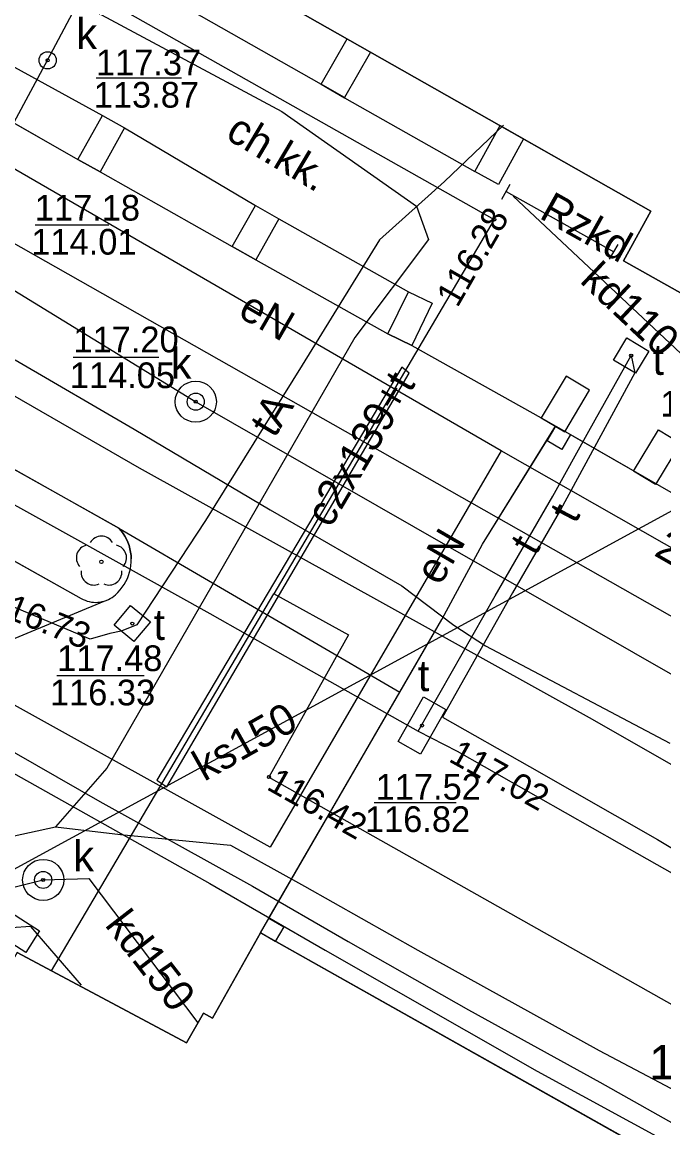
# Model space of a CAD drawing. Extents: x 6434771 to 6436222, y 5663454 to 5664782.
# Drawn here: x 6435408.05 to 6435426.76, y 5664008.45 to 5664040.71 of the extents above; entities that cross this region are included whole.
import ezdxf

# ---------------------------------------------------------------- set-up
doc = ezdxf.new("R2010")
doc.units = 0
for name, color, linetype in [('Warstwa 1', 7, 'Continuous'), ('Warstwa 10', 7, 'Continuous'), ('Warstwa 11', 7, 'Continuous'), ('Warstwa 12', 7, 'Continuous'), ('Warstwa 13', 7, 'Continuous'), ('Warstwa 14', 7, 'Continuous'), ('Warstwa 15', 7, 'Continuous'), ('Warstwa 20', 7, 'Continuous'), ('Warstwa 25', 7, 'Continuous'), ('Warstwa 33', 7, 'Continuous'), ('Warstwa 4', 7, 'Continuous'), ('Warstwa 5', 7, 'Continuous'), ('Warstwa 6', 7, 'Continuous'), ('Warstwa 7', 7, 'Continuous'), ('Warstwa 8', 7, 'Continuous'), ('Warstwa 9', 7, 'Continuous')]:
    doc.layers.add(name, color=color, linetype=linetype)

msp = doc.modelspace()

# ---------------------------------------------------------------- linework, layer by layer
at = {"layer": 'Warstwa 1'}
for points in [[(6435401.224, 5664064.098), (6435394.97, 5664053.023), (6435426.378, 5664035.204), (6435425.58, 5664033.753), (6435438.642, 5664026.405), (6435439.429, 5664027.826), (6435470.858, 5664010.066), (6435477.192, 5664021.21), (6435482.05, 5664029.82), (6435406.028, 5664072.701)], [(6435411.036, 5664037.629), (6435410.321, 5664036.346), (6435409.674, 5664036.705), (6435410.389, 5664037.989)], [(6435415.534, 5664034.975), (6435414.86, 5664033.783), (6435414.174, 5664034.171), (6435414.849, 5664035.363)], [(6435420.005, 5664032.511), (6435419.41, 5664031.28), (6435418.714, 5664031.616), (6435419.309, 5664032.847)], [(6435424.594, 5664029.975), (6435423.907, 5664030.384), (6435423.185, 5664029.172), (6435423.872, 5664028.763)], [(6435426.601, 5664028.821), (6435427.242, 5664028.434), (6435426.511, 5664027.222), (6435425.87, 5664027.609)]]:
    msp.add_lwpolyline(points, close=True, dxfattribs=at)
for points in [[(6435418.203, 5664039.842), (6435417.452, 5664038.514), (6435416.77, 5664038.9), (6435417.522, 5664040.228), (6435418.203, 5664039.842)], [(6435421.984, 5664037.697), (6435422.67, 5664037.308), (6435421.941, 5664035.981), (6435421.25, 5664036.36), (6435421.984, 5664037.697)], [(6435438.431, 5663955.855), (6435438.84, 5663958.23), (6435438.74, 5663959.051), (6435438.107, 5663961.309), (6435437.755, 5663961.993), (6435436.206, 5663963.752), (6435436.245, 5663965.312), (6435435.646, 5663973.649), (6435433.45, 5663982.286), (6435429.344, 5663990.096), (6435426.503, 5663993.391), (6435430.633, 5664000.811), (6435425.797, 5664003.629), (6435427.528, 5664007.089), (6435414.993, 5664014.14), (6435413.595, 5664011.656), (6435413.334, 5664011.803), (6435412.844, 5664010.932), (6435407.905, 5664013.566), (6435403.676, 5664006.246), (6435399.414, 5664006.938), (6435390.589, 5664006.534), (6435382.266, 5664003.885), (6435374.267, 5663999.821)]]:
    msp.add_lwpolyline(points, dxfattribs=at)
at = {"layer": 'Warstwa 10'}
msp.add_lwpolyline([(6435422.16, 5664035.77), (6435425.3, 5664034.01)], dxfattribs=at)
at = {"layer": 'Warstwa 11'}
msp.add_circle((6435410.36, 5664024.969), 0.05, dxfattribs=at)
for centre, start, end in [((6435410.003, 5664025.085), 102.1471, 221.8529), ((6435410.36, 5664025.344), 30.1471, 149.8529), ((6435410.717, 5664025.085), 318.1471, 77.8529), ((6435410.14, 5664024.666), 174.1471, 293.8529), ((6435410.58, 5664024.666), 246.1471, 5.8529)]:
    msp.add_arc(centre, 0.375, start, end, dxfattribs=at)
at = {"layer": 'Warstwa 12'}
for points in [[(6435347.256, 5664076.95), (6435365.146, 5664067.001), (6435368.743, 5664065.001), (6435391.727, 5664051.923), (6435397.419, 5664048.744), (6435397.637, 5664048.616), (6435397.856, 5664048.498), (6435400.264, 5664047.129), (6435421.814, 5664034.954), (6435415.384, 5664024.038)], [(6435381.859, 5664031.83), (6435383.709, 5664035.147), (6435392.291, 5664050.626), (6435415.622, 5664038.104), (6435419.549, 5664035.346), (6435419.897, 5664034.372), (6435417.752, 5664031.518), (6435410.52, 5664018.944), (6435409.019, 5664017.232)], [(6435376.076, 5664047.791), (6435397.68, 5664035.57), (6435407.771, 5664029.845), (6435411.461, 5664027.711), (6435424.579, 5664020.425), (6435436.071, 5664013.866)], [(6435379.577, 5664042.043), (6435383.638, 5664039.875), (6435387.348, 5664037.896), (6435391.449, 5664035.67), (6435396.146, 5664033.116), (6435401.721, 5664030.101), (6435404.232, 5664028.703), (6435406.042, 5664027.609), (6435409.66, 5664025.613), (6435413.518, 5664023.464), (6435415.714, 5664022.219), (6435419.592, 5664020.024)], [(6435422.02, 5664028.21), (6435403.79, 5664038.76), (6435402.979, 5664037.313)], [(6435422.085, 5664037.712), (6435420.365, 5664036.066), (6435418.47, 5664034.364), (6435416.208, 5664030.704), (6435413.397, 5664026.178), (6435411.392, 5664023.127), (6435410.938, 5664022.946), (6435410.6, 5664022.874), (6435410.034, 5664022.711), (6435406.854, 5664024.048), (6435401.686, 5664026.399), (6435396.984, 5664028.577), (6435393.067, 5664030.368), (6435389.449, 5664032.119), (6435385.671, 5664033.295), (6435377.306, 5664037.016)], [(6435422.02, 5664028.21), (6435415.28, 5664016.64), (6435407.2, 5664021.13), (6435402.28, 5664019.81), (6435375.15, 5664035.3), (6435373.38, 5664032.03), (6435370.846, 5664029.505)], [(6435419.592, 5664020.024), (6435421.836, 5664023.979), (6435423.52, 5664026.886), (6435424.576, 5664028.782), (6435425.806, 5664030.986), (6435425.911, 5664030.482), (6435423.743, 5664026.483), (6435422.345, 5664024.062), (6435420.308, 5664020.435), (6435422.842, 5664019), (6435426.576, 5664016.866), (6435429.965, 5664014.838), (6435436.885, 5664010.944), (6435440.558, 5664008.762), (6435442.685, 5664007.494), (6435441.532, 5664005.4), (6435440.188, 5664002.9), (6435439.096, 5664001.144), (6435437.32, 5664002.046)], [(6435407.845, 5664030.859), (6435411.31, 5664028.838), (6435415.283, 5664026.486), (6435419.119, 5664024.272), (6435420.636, 5664023.119), (6435421.556, 5664022.52), (6435426.937, 5664019.681)], [(6435430.91, 5664023.14), (6435422.02, 5664028.21)], [(6435408.902, 5664013.034), (6435415.384, 5664024.038)], [(6435415.38, 5664024.04), (6435417.56, 5664022.835), (6435415.245, 5664018.69), (6435436, 5664006.97), (6435444.58, 5664021.645), (6435465.355, 5664009.99), (6435494.23, 5663993.79), (6435495.595, 5663996.22)], [(6435409.774, 5664012.614), (6435408.304, 5664014.331), (6435407.724, 5664014.288), (6435407.297, 5664014.573), (6435397.64, 5664020.69), (6435397.222, 5664020.855), (6435396.519, 5664020.573), (6435366.851, 5664012.681), (6435342.945, 5664006.489), (6435342.251, 5664006.168), (6435341.528, 5664005.987), (6435322.43, 5664015.318), (6435309.126, 5664020.108), (6435308.369, 5664020.308), (6435307.798, 5664020.225), (6435304.567, 5664011.943), (6435286.062, 5663977.675), (6435285.778, 5663976.98), (6435285.346, 5663976.354), (6435277.786, 5663962.369)], [(6435376.749, 5664013.434), (6435384.903, 5664015.663), (6435391.36, 5664017.409), (6435397.531, 5664019.004), (6435403.014, 5664020.535), (6435404.126, 5664020.823), (6435406.835, 5664019.341), (6435413.52, 5664015.582), (6435416.88, 5664013.641), (6435423.068, 5664010.111), (6435427.075, 5664007.923), (6435432.666, 5664004.701), (6435436.673, 5664002.456), (6435437.32, 5664002.046)], [(6435406.611, 5664020.095), (6435410.316, 5664017.978), (6435414.765, 5664015.503), (6435417.551, 5664013.887), (6435421.066, 5664011.901), (6435424.888, 5664009.783), (6435428.273, 5664007.877)], [(6435419.592, 5664020.024), (6435420.737, 5664019.448), (6435425.461, 5664016.756), (6435430.811, 5664013.726), (6435435.135, 5664011.271), (6435440.15, 5664008.394), (6435444.195, 5664006.073), (6435449.922, 5664002.789), (6435456.932, 5663998.818), (6435461.871, 5663995.997), (6435464.167, 5663994.633), (6435468.084, 5663992.653), (6435472.377, 5663990.517), (6435478.105, 5663987.612), (6435482.471, 5663985.417), (6435486.107, 5663983.535), (6435494.171, 5663979.434), (6435499.117, 5663976.931), (6435506.227, 5663973.295), (6435508.096, 5663972.406)], [(6435340.772, 5663995.545), (6435349.396, 5663998.301), (6435367.54, 5664003.472), (6435377.385, 5664007.094), (6435385.487, 5664009.706), (6435398.721, 5664014.147), (6435405.981, 5664016.579), (6435409.019, 5664017.232)], [(6435409.019, 5664017.232), (6435410.917, 5664017.01), (6435414.12, 5664016.706), (6435416.283, 5664015.507), (6435419.588, 5664013.642), (6435424.877, 5664010.708), (6435428.188, 5664008.956), (6435429.965, 5664007.392), (6435431.75, 5664005.85), (6435431.955, 5664004.7), (6435432.629, 5664001.953), (6435433.059, 5664000.421), (6435434.201, 5663995.915), (6435434.973, 5663992.65), (6435435.599, 5663990.185), (6435436.484, 5663986.74), (6435437.453, 5663982.92), (6435439.017, 5663977.175), (6435440.618, 5663971.251), (6435441.365, 5663968.324), (6435442.093, 5663965.646), (6435443.508, 5663960.394), (6435444.884, 5663955.078)]]:
    msp.add_lwpolyline(points, dxfattribs=at)
at = {"layer": 'Warstwa 14'}
for p, q in [((6435412.696, 5664039.084), (6435410.204, 5664039.084)), ((6435410.574, 5664034.794), (6435408.431, 5664034.794)), ((6435412.03, 5664030.934), (6435409.538, 5664030.934)), ((6435409.06, 5664021.655), (6435411.606, 5664021.655)), ((6435418.316, 5664017.943), (6435420.708, 5664017.943))]:
    msp.add_line(p, q, dxfattribs=at)
for centre in [(6435408.79, 5664039.6), (6435421.814, 5664034.954), (6435425.806, 5664030.986), (6435413.11, 5664029.64), (6435411.258, 5664023.167), (6435411.258, 5664023.167), (6435419.71, 5664020.192), (6435419.71, 5664020.192), (6435415.245, 5664018.69), (6435408.661, 5664015.687)]:
    msp.add_circle(centre, 0.045, dxfattribs=at)
at = {"layer": 'Warstwa 15'}
for centre in [(6435413.11, 5664029.64), (6435408.661, 5664015.687)]:
    msp.add_circle(centre, 0.6, dxfattribs=at)
at = {"layer": 'Warstwa 20'}
for p, q in [((6435422.038, 5664035.552), (6435422.282, 5664035.988)), ((6435425.17, 5664033.797), (6435425.43, 5664034.223))]:
    msp.add_line(p, q, dxfattribs=at)
at = {"layer": 'Warstwa 33'}
for p, q in [((6435421.472, 5664025.479), (6435423.605, 5664028.93)), ((6435423.605, 5664028.93), (6435436.016, 5664021.787)), ((6435420.284, 5664023.282), (6435421.472, 5664025.479)), ((6435414.993, 5664014.14), (6435420.284, 5664023.282)), ((6435414.993, 5664014.14), (6435427.528, 5664007.089))]:
    msp.add_line(p, q, dxfattribs=at)
for points in [[(6435423.605, 5664028.93), (6435424.038, 5664028.681), (6435423.789, 5664028.248), (6435423.356, 5664028.497)], [(6435414.993, 5664014.14), (6435415.244, 5664014.573), (6435415.677, 5664014.322), (6435415.426, 5664013.889)]]:
    msp.add_lwpolyline(points, close=True, dxfattribs=at)
at = {"layer": 'Warstwa 4'}
for points in [[(6435394.97, 5664053.023), (6435401.224, 5664064.098), (6435432.7, 5664046.35), (6435433.54, 5664047.83), (6435446.55, 5664040.48), (6435445.71, 5664039), (6435477.17, 5664021.22), (6435470.858, 5664010.066), (6435439.429, 5664027.826), (6435438.642, 5664026.405), (6435425.58, 5664033.753), (6435426.378, 5664035.204)], [(6435425.936, 5664030.472), (6435425.292, 5664030.856), (6435425.676, 5664031.5), (6435426.32, 5664031.116)], [(6435410.73, 5664023.116), (6435411.207, 5664023.695), (6435411.786, 5664023.218), (6435411.309, 5664022.639)], [(6435419.667, 5664019.355), (6435419.014, 5664019.724), (6435419.753, 5664021.029), (6435420.406, 5664020.66)], [(6435408.558, 5664014.202), (6435408.156, 5664013.569), (6435406.89, 5664014.374), (6435407.292, 5664015.007)]]:
    msp.add_lwpolyline(points, close=True, dxfattribs=at)
for centre in [(6435408.79, 5664039.6), (6435413.11, 5664029.64), (6435408.661, 5664015.687)]:
    msp.add_circle(centre, 0.25, dxfattribs=at)
at = {"layer": 'Warstwa 6'}
for points in [[(6435410.87, 5664025.95), (6435363.23, 5664052.68)], [(6435362.08, 5664050.66), (6435409.77, 5664023.9)], [(6435396.82, 5664043.911), (6435400.615, 5664041.745), (6435401.309, 5664041.358), (6435405.145, 5664039.31), (6435405.785, 5664038.925), (6435409.674, 5664036.705), (6435410.321, 5664036.346), (6435414.174, 5664034.171), (6435414.86, 5664033.783), (6435418.714, 5664031.616)], [(6435410.77, 5664024.01), (6435410.841, 5664024.078), (6435410.907, 5664024.15), (6435410.968, 5664024.228), (6435411.024, 5664024.309), (6435411.073, 5664024.394), (6435411.115, 5664024.483), (6435411.152, 5664024.574), (6435411.181, 5664024.668), (6435411.204, 5664024.764), (6435411.22, 5664024.861), (6435411.228, 5664024.959), (6435411.23, 5664025.058), (6435411.224, 5664025.156), (6435411.211, 5664025.253), (6435411.192, 5664025.35), (6435411.165, 5664025.444), (6435411.132, 5664025.537), (6435411.091, 5664025.627), (6435411.045, 5664025.713), (6435410.992, 5664025.797), (6435410.934, 5664025.876), (6435410.87, 5664025.95)], [(6435409.77, 5664023.9), (6435409.826, 5664023.87), (6435409.884, 5664023.845), (6435409.943, 5664023.824), (6435410.005, 5664023.807), (6435410.067, 5664023.795), (6435410.13, 5664023.788), (6435410.193, 5664023.786), (6435410.256, 5664023.788), (6435410.319, 5664023.795), (6435410.381, 5664023.806), (6435410.443, 5664023.823), (6435410.502, 5664023.843), (6435410.561, 5664023.868), (6435410.617, 5664023.898), (6435410.67, 5664023.931), (6435410.722, 5664023.969), (6435410.77, 5664024.01)]]:
    msp.add_lwpolyline(points, dxfattribs=at)
for centre in [(6435408.79, 5664039.6), (6435425.806, 5664030.986), (6435413.11, 5664029.64), (6435411.258, 5664023.167), (6435419.71, 5664020.192), (6435408.661, 5664015.687)]:
    msp.add_circle(centre, 0.045, dxfattribs=at)
at = {"layer": 'Warstwa 7'}
for points in [[(6435406.35, 5664035.08), (6435408.79, 5664039.6), (6435411.059, 5664043.895)], [(6435402.41, 5664036.2), (6435413.11, 5664029.64), (6435453.47, 5664006.51)], [(6435430.244, 5664028.237), (6435422.37, 5664035.64)], [(6435471.38, 5663998.2), (6435453.3, 5664008.66), (6435445.13, 5664013.07), (6435406.35, 5664035.08)], [(6435375.81, 5664004.56), (6435399.157, 5664011.281), (6435430.244, 5664028.237), (6435438.798, 5664023.523)], [(6435396.359, 5664012.63), (6435408.661, 5664015.687), (6435409.991, 5664015.731), (6435413.173, 5664011.516)]]:
    msp.add_lwpolyline(points, dxfattribs=at)
at = {"layer": 'Warstwa 8'}
for p, q in [((6435363.23, 5664052.68), (6435410.87, 5664025.95)), ((6435362.08, 5664050.66), (6435409.77, 5664023.9)), ((6435405.785, 5664038.925), (6435409.674, 5664036.705)), ((6435409.674, 5664036.705), (6435410.321, 5664036.346)), ((6435410.321, 5664036.346), (6435414.174, 5664034.171)), ((6435414.174, 5664034.171), (6435414.86, 5664033.783)), ((6435414.86, 5664033.783), (6435418.714, 5664031.616)), ((6435418.714, 5664031.616), (6435419.41, 5664031.28)), ((6435419.41, 5664031.28), (6435423.185, 5664029.172)), ((6435423.185, 5664029.172), (6435423.601, 5664028.924)), ((6435421.472, 5664025.479), (6435423.601, 5664028.924)), ((6435410.87, 5664025.95), (6435419.059, 5664021.166)), ((6435410.87, 5664025.95), (6435410.934, 5664025.876)), ((6435410.87, 5664025.95), (6435419.059, 5664021.166)), ((6435410.934, 5664025.876), (6435410.992, 5664025.797)), ((6435410.992, 5664025.797), (6435411.045, 5664025.713)), ((6435411.045, 5664025.713), (6435411.091, 5664025.627)), ((6435411.091, 5664025.627), (6435411.132, 5664025.537)), ((6435411.132, 5664025.537), (6435411.165, 5664025.444)), ((6435411.165, 5664025.444), (6435411.192, 5664025.35)), ((6435420.284, 5664023.282), (6435421.472, 5664025.479)), ((6435411.192, 5664025.35), (6435411.211, 5664025.253)), ((6435411.211, 5664025.253), (6435411.224, 5664025.156)), ((6435411.224, 5664025.156), (6435411.23, 5664025.058)), ((6435411.204, 5664024.764), (6435411.22, 5664024.861)), ((6435411.22, 5664024.861), (6435411.228, 5664024.959)), ((6435411.228, 5664024.959), (6435411.23, 5664025.058)), ((6435411.073, 5664024.394), (6435411.115, 5664024.483)), ((6435411.115, 5664024.483), (6435411.152, 5664024.574)), ((6435411.152, 5664024.574), (6435411.181, 5664024.668)), ((6435411.181, 5664024.668), (6435411.204, 5664024.764)), ((6435410.841, 5664024.078), (6435410.907, 5664024.15)), ((6435410.907, 5664024.15), (6435410.968, 5664024.228)), ((6435410.968, 5664024.228), (6435411.024, 5664024.309)), ((6435411.024, 5664024.309), (6435411.073, 5664024.394)), ((6435403.678, 5664021.022), (6435410.443, 5664023.823)), ((6435403.678, 5664021.022), (6435410.443, 5664023.823)), ((6435409.77, 5664023.9), (6435409.826, 5664023.87)), ((6435409.826, 5664023.87), (6435409.884, 5664023.845)), ((6435409.884, 5664023.845), (6435409.943, 5664023.824)), ((6435409.943, 5664023.824), (6435410.005, 5664023.807)), ((6435410.381, 5664023.806), (6435410.443, 5664023.823)), ((6435410.443, 5664023.823), (6435410.502, 5664023.843)), ((6435410.502, 5664023.843), (6435410.561, 5664023.868)), ((6435410.561, 5664023.868), (6435410.617, 5664023.898)), ((6435410.617, 5664023.898), (6435410.67, 5664023.931)), ((6435410.67, 5664023.931), (6435410.722, 5664023.969)), ((6435410.722, 5664023.969), (6435410.77, 5664024.01)), ((6435410.77, 5664024.01), (6435410.841, 5664024.078)), ((6435410.005, 5664023.807), (6435410.067, 5664023.795)), ((6435410.067, 5664023.795), (6435410.13, 5664023.788)), ((6435410.13, 5664023.788), (6435410.193, 5664023.786)), ((6435410.193, 5664023.786), (6435410.256, 5664023.788)), ((6435410.256, 5664023.788), (6435410.319, 5664023.795)), ((6435410.319, 5664023.795), (6435410.381, 5664023.806)), ((6435419.059, 5664021.166), (6435420.284, 5664023.282)), ((6435415.243, 5664014.573), (6435419.059, 5664021.166)), ((6435414.993, 5664014.14), (6435415.243, 5664014.573)), ((6435413.595, 5664011.656), (6435414.993, 5664014.14)), ((6435407.905, 5664013.566), (6435412.844, 5664010.932)), ((6435412.844, 5664010.932), (6435413.334, 5664011.803)), ((6435413.334, 5664011.803), (6435413.595, 5664011.656))]:
    msp.add_line(p, q, dxfattribs=at)
msp.add_lwpolyline([(6435411.976, 5664018.597), (6435412.264, 5664018.403), (6435419.33, 5664030.469), (6435419.122, 5664030.651)], close=True, dxfattribs=at)
at = {"layer": 'Warstwa 9'}
for p, q in [((6435412.978, 5664041.056), (6435416.77, 5664038.9)), ((6435406.505, 5664040.124), (6435410.389, 5664037.989)), ((6435416.77, 5664038.9), (6435417.45, 5664038.51)), ((6435417.45, 5664038.51), (6435421.25, 5664036.36)), ((6435410.389, 5664037.989), (6435411.036, 5664037.629)), ((6435421.25, 5664036.36), (6435421.984, 5664037.697)), ((6435421.984, 5664037.697), (6435426.378, 5664035.204)), ((6435411.036, 5664037.629), (6435414.849, 5664035.363)), ((6435414.849, 5664035.363), (6435415.534, 5664034.975)), ((6435425.58, 5664033.753), (6435426.378, 5664035.204)), ((6435415.534, 5664034.975), (6435419.309, 5664032.847)), ((6435425.58, 5664033.753), (6435431.502, 5664030.421)), ((6435418.714, 5664031.616), (6435419.309, 5664032.847)), ((6435418.714, 5664031.616), (6435419.41, 5664031.28)), ((6435419.41, 5664031.28), (6435423.185, 5664029.172)), ((6435423.185, 5664029.172), (6435423.605, 5664028.93)), ((6435423.605, 5664028.93), (6435424.038, 5664028.681)), ((6435424.038, 5664028.681), (6435428.928, 5664025.867))]:
    msp.add_line(p, q, dxfattribs=at)

# ---------------------------------------------------------------- texts
at = {"layer": 'Warstwa 11'}
msp.add_text('Rzkd', height=0.9, rotation=330.7284, dxfattribs=at).set_placement((6435423.094, 5664035.013))
at = {"layer": 'Warstwa 13'}
for s, rotation, p in [('eN', 329.9435, (6435414.302, 5664032.147)), ('c2x139+t', 59.5017, (6435417.035, 5664025.926)), ('c2x139+t', 59.5017, (6435417.035, 5664025.926)), ('tA', 58.8428, (6435415.407, 5664028.552)), ('t', 62.2347, (6435424.182, 5664026.051)), ('t', 62.2347, (6435424.182, 5664026.051)), ('eN', 59.7767, (6435420.23, 5664024.243)), ('2eN', 330.3044, (6435426.441, 5664025.171)), ('t', 60.6017, (6435423.015, 5664025.115))]:
    msp.add_text(s, height=0.9, rotation=rotation, dxfattribs=at).set_placement(p)
at = {"layer": 'Warstwa 14'}
for s, p in [('113.87', (6435410.137, 5664038.22)), ('114.01', (6435408.315, 5664033.931)), ('114.05', (6435409.438, 5664030.036)), ('116.88', (6435426.658, 5664029.206)), ('116.33', (6435408.859, 5664020.78)), ('116.82', (6435418.044, 5664017.085))]:
    msp.add_text(s, height=0.75, dxfattribs=at).set_placement(p)
for s, rotation, p in [('116.28', 60.1892, (6435420.739, 5664032.358)), ('116.73', 337.8904, (6435407, 5664023.563)), ('117.02', 331.0092, (6435420.451, 5664019.162)), ('116.42', 330.5451, (6435415.143, 5664018.346))]:
    msp.add_text(s, height=0.75, rotation=rotation, dxfattribs=at).set_placement(p)
at = {"layer": 'Warstwa 25'}
msp.add_text('117.60', height=1, dxfattribs=at).set_placement((6435426.334, 5664009.871))
at = {"layer": 'Warstwa 5'}
for s, p in [('k', (6435409.629, 5664039.927)), ('k', (6435412.384, 5664030.311)), ('t', (6435426.43, 5664030.422)), ('t', (6435411.879, 5664022.69)), ('t', (6435419.585, 5664021.195)), ('k', (6435409.541, 5664015.937))]:
    msp.add_text(s, height=0.9, dxfattribs=at).set_placement(p)
at = {"layer": 'Warstwa 6'}
for s, p in [('117.37', (6435410.2, 5664039.163)), ('117.18', (6435408.418, 5664034.925)), ('117.20', (6435409.544, 5664031.081)), ('117.48', (6435409.069, 5664021.78)), ('117.52', (6435418.356, 5664018.027))]:
    msp.add_text(s, height=0.75, dxfattribs=at).set_placement(p)
at = {"layer": 'Warstwa 7'}
for s, rotation, p in [('kd110', 316.7654, (6435424.282, 5664033.136)), ('ks150', 29.4157, (6435413.354, 5664018.546)), ('kd150', 307.7356, (6435410.438, 5664014.366))]:
    msp.add_text(s, height=0.9, rotation=rotation, dxfattribs=at).set_placement(p)
at = {"layer": 'Warstwa 9'}
msp.add_text('ch.kk.', height=0.9, rotation=329.2788, dxfattribs=at).set_placement((6435413.94, 5664037.338))

doc.saveas('drawing.dxf')
